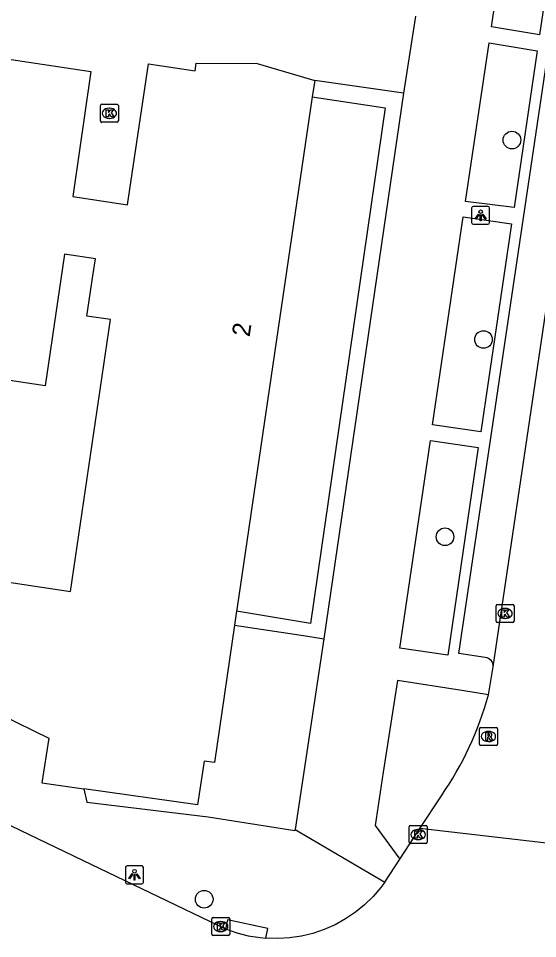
# Model space of a CAD drawing. Extents: x 159280 to 160375, y 384531 to 385872.
# Drawn here: x 159942.5 to 159971.3, y 384675.4 to 384726.4 of the extents above; entities that cross this region are included whole.
import ezdxf

# ---------------------------------------------------------------- set-up
doc = ezdxf.new("R2010")
doc.units = 0
for name, color, linetype in [('IMGEO_Boom', 7, 'Continuous'), ('IMGEO_Groenvoorziening', 7, 'Continuous'), ('IMGEO_Kolk', 7, 'Continuous'), ('IMGEO_Lichtpunt', 7, 'Continuous'), ('IMGEO_Pand', 7, 'Continuous'), ('IMGEO_Pand_nummerreeks', 7, 'Continuous'), ('IMGEO_Rijbaan_lokaal_open', 7, 'Continuous'), ('IMGEO_Rioolput', 7, 'Continuous'), ('IMGEO_Voetpad_open', 7, 'Continuous')]:
    doc.layers.add(name, color=color, linetype=linetype)

msp = doc.modelspace()

# ---------------------------------------------------------------- linework, layer by layer
at = {"layer": 'IMGEO_Boom'}
for centre in [(159969.858, 384719.696), (159968.28, 384708.63), (159966.142, 384697.683), (159952.77, 384677.571)]:
    msp.add_circle(centre, 0.489, dxfattribs=at)
at = {"layer": 'IMGEO_Groenvoorziening'}
for points in [[(159958.772, 384722.094), (159962.813, 384721.487), (159958.678, 384692.878), (159954.567, 384693.558)], [(159954.452, 384692.777), (159958.523, 384692.161), (159959.422, 384692.015)]]:
    msp.add_lwpolyline(points, dxfattribs=at)
at = {"layer": 'IMGEO_Kolk'}
for p, q in [((159947.002, 384720.753), (159947.002, 384721.605)), ((159947.077, 384721.679), (159947.929, 384721.679)), ((159947.49, 384721.459), (159947.515, 384721.459)), ((159948.003, 384721.605), (159948.003, 384720.753)), ((159947.513, 384720.899), (159947.488, 384720.899)), ((159947.929, 384720.679), (159947.077, 384720.679)), ((159968.974, 384693.003), (159968.974, 384693.855)), ((159969.049, 384693.929), (159969.901, 384693.929)), ((159969.975, 384693.855), (159969.975, 384693.003)), ((159969.462, 384693.709), (159969.487, 384693.709)), ((159969.901, 384692.929), (159969.049, 384692.929)), ((159969.485, 384693.149), (159969.46, 384693.149)), ((159964.149, 384680.735), (159964.149, 384681.587)), ((159964.224, 384681.661), (159965.076, 384681.661)), ((159965.15, 384681.587), (159965.15, 384680.735)), ((159964.637, 384681.441), (159964.662, 384681.441)), ((159965.076, 384680.661), (159964.224, 384680.661)), ((159964.66, 384680.881), (159964.635, 384680.881)), ((159953.185, 384675.629), (159953.185, 384676.481)), ((159953.26, 384676.555), (159954.112, 384676.555)), ((159954.186, 384676.481), (159954.186, 384675.629)), ((159953.673, 384676.335), (159953.698, 384676.335)), ((159954.112, 384675.555), (159953.26, 384675.555)), ((159953.696, 384675.775), (159953.671, 384675.775))]:
    msp.add_line(p, q, dxfattribs=at)
for points in [[(159947.002, 384720.753), (159947.002, 384721.605)], [(159947.077, 384721.679), (159947.929, 384721.679)], [(159947.323, 384721.379), (159947.446, 384721.379), (159947.446, 384721.228), (159947.576, 384721.379), (159947.74, 384721.379), (159947.594, 384721.228), (159947.747, 384720.979), (159947.595, 384720.979), (159947.51, 384721.143), (159947.446, 384721.076), (159947.446, 384720.979), (159947.323, 384720.979), (159947.323, 384721.379)], [(159948.003, 384721.605), (159948.003, 384720.753)], [(159947.929, 384720.679), (159947.077, 384720.679)], [(159968.974, 384693.003), (159968.974, 384693.855)], [(159969.049, 384693.929), (159969.901, 384693.929)], [(159969.975, 384693.855), (159969.975, 384693.003)], [(159969.295, 384693.629), (159969.418, 384693.629), (159969.418, 384693.478), (159969.548, 384693.629), (159969.712, 384693.629), (159969.566, 384693.478), (159969.719, 384693.229), (159969.567, 384693.229), (159969.482, 384693.393), (159969.418, 384693.326), (159969.418, 384693.229), (159969.295, 384693.229), (159969.295, 384693.629)], [(159969.901, 384692.929), (159969.049, 384692.929)], [(159964.149, 384680.735), (159964.149, 384681.587)], [(159964.224, 384681.661), (159965.076, 384681.661)], [(159965.15, 384681.587), (159965.15, 384680.735)], [(159964.47, 384681.361), (159964.593, 384681.361), (159964.593, 384681.21), (159964.723, 384681.361), (159964.887, 384681.361), (159964.741, 384681.21), (159964.894, 384680.961), (159964.742, 384680.961), (159964.657, 384681.125), (159964.593, 384681.058), (159964.593, 384680.961), (159964.47, 384680.961), (159964.47, 384681.361)], [(159965.076, 384680.661), (159964.224, 384680.661)], [(159953.185, 384675.629), (159953.185, 384676.481)], [(159953.26, 384676.555), (159954.112, 384676.555)], [(159954.186, 384676.481), (159954.186, 384675.629)], [(159953.506, 384676.255), (159953.629, 384676.255), (159953.629, 384676.104), (159953.759, 384676.255), (159953.923, 384676.255), (159953.777, 384676.104), (159953.93, 384675.855), (159953.778, 384675.855), (159953.693, 384676.019), (159953.629, 384675.952), (159953.629, 384675.855), (159953.506, 384675.855), (159953.506, 384676.255)], [(159954.112, 384675.555), (159953.26, 384675.555)]]:
    msp.add_lwpolyline(points, dxfattribs=at)
for centre, start, end in [((159947.079, 384721.603), 91.552, 178.448), ((159947.079, 384721.603), 91.552, 178.448), ((159947.927, 384721.603), 1.552, 88.448), ((159947.927, 384721.603), 1.552, 88.448), ((159947.079, 384720.755), 181.552, 268.448), ((159947.079, 384720.755), 181.552, 268.448), ((159947.927, 384720.755), 271.552, 358.448), ((159947.927, 384720.755), 271.552, 358.448), ((159969.051, 384693.853), 91.552, 178.448), ((159969.051, 384693.853), 91.552, 178.448), ((159969.899, 384693.853), 1.552, 88.448), ((159969.899, 384693.853), 1.552, 88.448), ((159969.051, 384693.005), 181.552, 268.448), ((159969.051, 384693.005), 181.552, 268.448), ((159969.899, 384693.005), 271.552, 358.448), ((159969.899, 384693.005), 271.552, 358.448), ((159964.226, 384681.585), 91.552, 178.448), ((159964.226, 384681.585), 91.552, 178.448), ((159965.074, 384681.585), 1.552, 88.448), ((159965.074, 384681.585), 1.552, 88.448), ((159964.226, 384680.737), 181.552, 268.448), ((159964.226, 384680.737), 181.552, 268.448), ((159965.074, 384680.737), 271.552, 358.448), ((159965.074, 384680.737), 271.552, 358.448), ((159953.262, 384676.479), 91.552, 178.448), ((159953.262, 384676.479), 91.552, 178.448), ((159954.11, 384676.479), 1.552, 88.448), ((159954.11, 384676.479), 1.552, 88.448), ((159953.262, 384675.631), 181.552, 268.448), ((159953.262, 384675.631), 181.552, 268.448), ((159954.11, 384675.631), 271.552, 358.448), ((159954.11, 384675.631), 271.552, 358.448)]:
    msp.add_arc(centre, 0.0765, start, end, dxfattribs=at)
for centre, major_axis, ratio, start_param, end_param in [((159947.489, 384721.179), (-0.387, 0.002), 0.722429, 4.712389, 7.853982), ((159947.514, 384721.179), (-0.39, 0.002), 0.717154, 1.570796, 4.712389), ((159969.461, 384693.429), (-0.387, 0.002), 0.722429, 4.712389, 7.853982), ((159969.486, 384693.429), (-0.39, 0.002), 0.717154, 1.570796, 4.712389), ((159964.636, 384681.161), (-0.387, 0.002), 0.722429, 4.712389, 7.853982), ((159964.661, 384681.161), (-0.39, 0.002), 0.717154, 1.570796, 4.712389), ((159953.672, 384676.055), (-0.387, 0.002), 0.722429, 4.712389, 7.853982), ((159953.697, 384676.055), (-0.39, 0.002), 0.717154, 1.570796, 4.712389)]:
    msp.add_ellipse(centre, major_axis=major_axis, ratio=ratio, start_param=start_param, end_param=end_param, dxfattribs=at)
at = {"layer": 'IMGEO_Lichtpunt'}
for p, q in [((159967.621, 384715.923), (159967.621, 384715.116)), ((159967.621, 384715.923), (159967.621, 384715.116)), ((159968.523, 384716.018), (159967.715, 384716.018)), ((159968.523, 384716.018), (159967.715, 384716.018)), ((159968.617, 384715.116), (159968.617, 384715.923)), ((159968.617, 384715.116), (159968.617, 384715.923)), ((159967.715, 384715.022), (159968.523, 384715.022)), ((159967.715, 384715.022), (159968.523, 384715.022)), ((159948.399, 384679.327), (159948.399, 384678.52)), ((159948.399, 384679.327), (159948.399, 384678.52)), ((159949.301, 384679.422), (159948.493, 384679.422)), ((159949.301, 384679.422), (159948.493, 384679.422)), ((159949.395, 384678.52), (159949.395, 384679.327)), ((159949.395, 384678.52), (159949.395, 384679.327)), ((159948.493, 384678.426), (159949.301, 384678.426)), ((159948.493, 384678.426), (159949.301, 384678.426))]:
    msp.add_line(p, q, dxfattribs=at)
for points in [[(159967.995, 384715.587), (159968.034, 384715.559), (159967.846, 384715.297), (159967.808, 384715.324), (159967.995, 384715.587)], [(159968.097, 384715.539), (159968.144, 384715.539), (159968.144, 384715.217), (159968.097, 384715.217), (159968.097, 384715.539)], [(159968.207, 384715.559), (159968.245, 384715.586), (159968.432, 384715.324), (159968.393, 384715.296), (159968.207, 384715.559)], [(159948.773, 384678.991), (159948.812, 384678.963), (159948.624, 384678.701), (159948.586, 384678.728), (159948.773, 384678.991)], [(159948.985, 384678.963), (159949.023, 384678.99), (159949.21, 384678.728), (159949.171, 384678.7), (159948.985, 384678.963)], [(159948.875, 384678.943), (159948.922, 384678.943), (159948.922, 384678.621), (159948.875, 384678.621), (159948.875, 384678.943)]]:
    msp.add_lwpolyline(points, dxfattribs=at)
for centre in [(159968.12, 384715.721), (159948.898, 384679.125)]:
    msp.add_circle(centre, 0.0994, dxfattribs=at)
for centre, start, end in [((159967.715, 384715.923), 90, 180), ((159967.715, 384715.923), 90, 180), ((159968.523, 384715.923), 0, 90), ((159968.523, 384715.923), 0, 90), ((159967.715, 384715.116), 180, 270), ((159967.715, 384715.116), 180, 270), ((159968.523, 384715.116), 270, 0), ((159968.523, 384715.116), 270, 360), ((159948.493, 384679.327), 90, 180), ((159948.493, 384679.327), 90, 180), ((159949.301, 384679.327), 0, 90), ((159949.301, 384679.327), 0, 90), ((159948.493, 384678.52), 180, 270), ((159948.493, 384678.52), 180, 270), ((159949.301, 384678.52), 270, 0), ((159949.301, 384678.52), 270, 360)]:
    msp.add_arc(centre, 0.0946, start, end, dxfattribs=at)
at = {"layer": 'IMGEO_Pand'}
for points in [[(159936.066, 384692.729), (159937.229, 384695.061), (159937.602, 384695.812), (159945.337, 384694.644), (159947.559, 384709.738), (159946.256, 384709.918), (159946.587, 384712.164), (159946.727, 384713.1), (159945.006, 384713.373), (159943.944, 384706.067), (159935.589, 384707.313), (159938.218, 384724.735), (159946.482, 384723.5), (159945.47, 384716.567), (159948.501, 384716.104), (159949.672, 384723.934), (159952.26, 384723.542), (159952.318, 384723.965), (159955.703, 384723.95), (159958.906, 384723.005)], [(159958.906, 384723.005), (159958.772, 384722.094)], [(159958.772, 384722.094), (159954.581, 384693.656), (159954.567, 384693.558)], [(159954.567, 384693.558), (159954.452, 384692.777)], [(159954.452, 384692.777), (159953.335, 384685.154), (159952.768, 384685.228), (159952.4, 384682.807), (159946.088, 384683.703)], [(159935.154, 384690.9), (159935.2, 384690.877), (159944.142, 384686.505), (159943.76, 384684.034), (159946.088, 384683.703)]]:
    msp.add_lwpolyline(points, dxfattribs=at)
at = {"layer": 'IMGEO_Rijbaan_lokaal_open'}
for points in [[(159968.822, 384690.463), (159977.186, 384746.875), (159982.002, 384779.548)], [(159953.954, 384675.938), (159953.554, 384676.116), (159946.022, 384679.718), (159934.129, 384685.441), (159925.079, 384689.78), (159921.394, 384691.691), (159918.952, 384692.875), (159917.367, 384693.715), (159914.039, 384695.768)], [(159968.559, 384688.922), (159968.822, 384690.463)], [(159964.748, 384681.496), (159965.941, 384683.31)], [(159963.626, 384679.789), (159964.748, 384681.496)], [(159972.583, 384680.588), (159964.748, 384681.496)], [(159962.793, 384678.522), (159963.626, 384679.789)], [(159962.793, 384678.522), (159962.578, 384678.232), (159962.148, 384677.729), (159961.676, 384677.268), (159961.164, 384676.85), (159960.617, 384676.479), (159960.038, 384676.159), (159959.434, 384675.892), (159958.808, 384675.68), (159958.166, 384675.524), (159957.512, 384675.427), (159956.853, 384675.388), (159956.192, 384675.409)], [(159953.954, 384675.938), (159954.576, 384675.715), (159955.216, 384675.549), (159955.868, 384675.441), (159956.192, 384675.409)]]:
    msp.add_lwpolyline(points, dxfattribs=at)
msp.add_arc((159950.626, 384693.871), 18.603, 325.4101, 344.5718, dxfattribs=at)
at = {"layer": 'IMGEO_Rioolput'}
for p, q in [((159968.053, 384686.177), (159968.053, 384687.029)), ((159968.128, 384687.103), (159968.98, 384687.103)), ((159968.541, 384686.883), (159968.566, 384686.883)), ((159969.054, 384687.029), (159969.054, 384686.177)), ((159968.98, 384686.103), (159968.128, 384686.103)), ((159968.564, 384686.323), (159968.539, 384686.323))]:
    msp.add_line(p, q, dxfattribs=at)
for points in [[(159968.053, 384686.177), (159968.053, 384687.029)], [(159968.128, 384687.103), (159968.98, 384687.103)], [(159968.642, 384686.801), (159968.39, 384686.803), (159968.39, 384686.403)], [(159968.568, 384686.722), (159968.514, 384686.722), (159968.514, 384686.641)], [(159968.514, 384686.641), (159968.566, 384686.641)], [(159969.054, 384687.029), (159969.054, 384686.177)], [(159968.98, 384686.103), (159968.128, 384686.103)], [(159968.39, 384686.403), (159968.514, 384686.403), (159968.514, 384686.565), (159968.525, 384686.565)], [(159968.572, 384686.536), (159968.643, 384686.403), (159968.783, 384686.403), (159968.718, 384686.529)]]:
    msp.add_lwpolyline(points, dxfattribs=at)
for centre, radius, start, end in [((159968.13, 384687.027), 0.0765, 91.552, 178.448), ((159968.13, 384687.027), 0.0765, 91.552, 178.448), ((159968.55, 384686.83), 0.19, 274.7715, 282.9687), ((159968.574, 384686.626), 0.0964, 77.0061, 93.1865), ((159968.588, 384686.683), 0.0378, 276.6634, 79.6772), ((159968.641, 384686.691), 0.109, 350.3612, 89.416), ((159968.639, 384686.691), 0.112, 277.5842, 350.9817), ((159968.978, 384687.027), 0.0765, 1.552, 88.448), ((159968.978, 384687.027), 0.0765, 1.552, 88.448), ((159968.13, 384686.179), 0.0765, 181.552, 268.448), ((159968.13, 384686.179), 0.0765, 181.552, 268.448), ((159968.524, 384686.512), 0.0533, 26.0293, 88.6989), ((159968.623, 384686.476), 0.108, 29.5134, 73.7905), ((159968.978, 384686.179), 0.0765, 271.552, 358.448), ((159968.978, 384686.179), 0.0765, 271.552, 358.448)]:
    msp.add_arc(centre, radius, start, end, dxfattribs=at)
for centre, major_axis, ratio, start_param, end_param in [((159968.54, 384686.603), (-0.387, 0.002), 0.722429, 4.712389, 7.853982), ((159968.565, 384686.603), (-0.39, 0.002), 0.717154, 1.570796, 4.712389)]:
    msp.add_ellipse(centre, major_axis=major_axis, ratio=ratio, start_param=start_param, end_param=end_param, dxfattribs=at)
at = {"layer": 'IMGEO_Voetpad_open'}
for points in [[(159968.38, 384690.986), (159966.912, 384691.202), (159975.227, 384747.165), (159979.813, 384778.452), (159979.939, 384779.353), (159981.474, 384779.125)], [(159970.029, 384734.861), (159972.719, 384734.456), (159971.396, 384725.531), (159968.717, 384725.98), (159970.029, 384734.861)], [(159964.504, 384726.574), (159963.831, 384722.298)], [(159968.586, 384725.089), (159971.263, 384724.641), (159969.974, 384715.945), (159967.286, 384716.289), (159968.586, 384725.089)], [(159963.831, 384722.298), (159958.906, 384723.005)], [(159963.831, 384722.298), (159959.422, 384692.015)], [(159967.145, 384715.435), (159969.841, 384715.056), (159968.137, 384703.511), (159965.444, 384703.886), (159967.145, 384715.435)], [(159965.341, 384703.028), (159967.976, 384702.633), (159966.296, 384691.119), (159963.631, 384691.497), (159965.341, 384703.028)], [(159959.422, 384692.015), (159957.818, 384681.434)], [(159968.559, 384688.922), (159967.085, 384689.153), (159963.497, 384689.715), (159962.717, 384684.617), (159962.264, 384681.654), (159963.626, 384679.789)], [(159946.088, 384683.703), (159946.253, 384682.953), (159952.998, 384682.145), (159957.811, 384681.387), (159957.818, 384681.434)], [(159957.818, 384681.434), (159962.793, 384678.522)], [(159956.192, 384675.409), (159956.307, 384675.945), (159954.059, 384676.426), (159953.954, 384675.938)]]:
    msp.add_lwpolyline(points, dxfattribs=at)
msp.add_arc((159968.325, 384690.491), 0.498, 356.7523, 83.6516, dxfattribs=at)

# ---------------------------------------------------------------- texts
at = {"layer": 'IMGEO_Pand_nummerreeks'}
msp.add_text('2', height=1, rotation=81.6178, dxfattribs=at).set_placement((159955.288, 384708.743))

doc.saveas('drawing.dxf')
